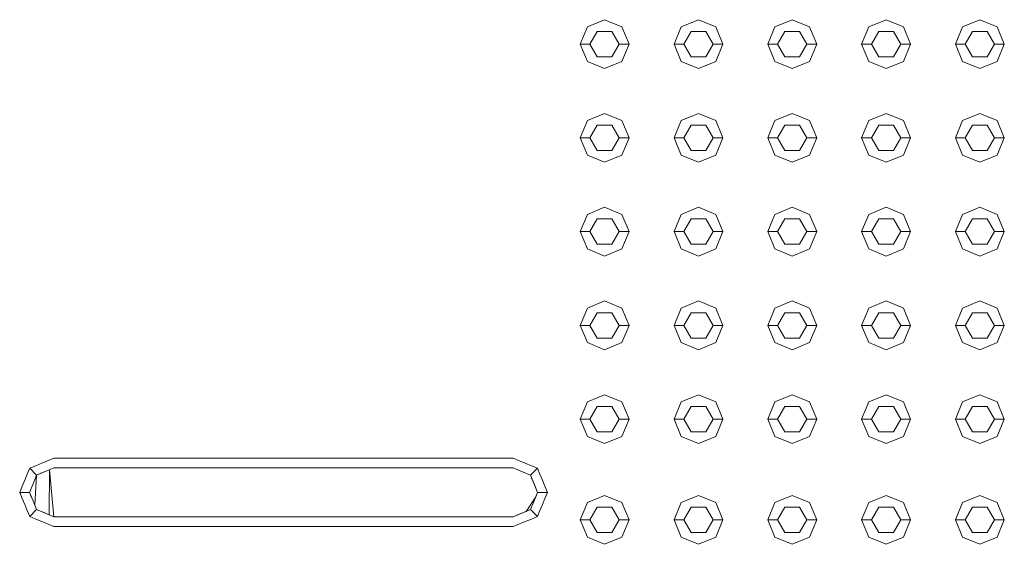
# Model space of a CAD drawing. Header units: millimetres. Extents: x -261 to 187, y -214 to 106.
# Tile 603 of 656: x -215.565 to -215.06, y 10.953 to 11.222. Entities that reach past the tile are written whole.
import ezdxf

# ---------------------------------------------------------------- set-up
doc = ezdxf.new("R2010")
doc.units = ezdxf.units.MM
doc.header["$LTSCALE"] = 0.005
doc.header["$MEASUREMENT"] = 0
doc.layers.add('IFC-Elemento construtivo genérico-Contorno', color=9, linetype='Continuous', lineweight=5)

msp = doc.modelspace()

# ---------------------------------------------------------------- linework, layer by layer
at = {"layer": 'IFC-Elemento construtivo genérico-Contorno', "lineweight": 5}
for p, q in [((-215.27362, 11.21857), (-215.26476, 11.22223)), ((-215.26476, 11.22223), (-215.25591, 11.21857)), ((-215.22553, 11.21857), (-215.21667, 11.22223)), ((-215.21667, 11.22223), (-215.20782, 11.21857)), ((-215.17744, 11.21857), (-215.16858, 11.22223)), ((-215.16858, 11.22223), (-215.15972, 11.21857)), ((-215.12934, 11.21857), (-215.12049, 11.22223)), ((-215.12049, 11.22223), (-215.11163, 11.21857)), ((-215.08125, 11.21857), (-215.0724, 11.22223)), ((-215.0724, 11.22223), (-215.06354, 11.21857)), ((-215.27729, 11.20971), (-215.27362, 11.21857)), ((-215.27228, 11.20971), (-215.26852, 11.21622)), ((-215.26852, 11.21622), (-215.26101, 11.21622)), ((-215.26101, 11.21622), (-215.25725, 11.20971)), ((-215.25591, 11.21857), (-215.25224, 11.20971)), ((-215.22919, 11.20971), (-215.22553, 11.21857)), ((-215.22418, 11.20971), (-215.22043, 11.21622)), ((-215.22043, 11.21622), (-215.21291, 11.21622)), ((-215.21291, 11.21622), (-215.20916, 11.20971)), ((-215.20782, 11.21857), (-215.20415, 11.20971)), ((-215.1811, 11.20971), (-215.17744, 11.21857)), ((-215.17609, 11.20971), (-215.17234, 11.21622)), ((-215.17234, 11.21622), (-215.16482, 11.21622)), ((-215.16482, 11.21622), (-215.16107, 11.20971)), ((-215.15972, 11.21857), (-215.15606, 11.20971)), ((-215.13301, 11.20971), (-215.12934, 11.21857)), ((-215.128, 11.20971), (-215.12425, 11.21622)), ((-215.12425, 11.21622), (-215.11673, 11.21622)), ((-215.11673, 11.21622), (-215.11297, 11.20971)), ((-215.11163, 11.21857), (-215.10796, 11.20971)), ((-215.08492, 11.20971), (-215.08125, 11.21857)), ((-215.07991, 11.20971), (-215.07615, 11.21622)), ((-215.07615, 11.21622), (-215.06864, 11.21622)), ((-215.06864, 11.21622), (-215.06488, 11.20971)), ((-215.06354, 11.21857), (-215.05987, 11.20971)), ((-215.27729, 11.20971), (-215.27228, 11.20971)), ((-215.27729, 11.20971), (-215.27362, 11.20086)), ((-215.27228, 11.20971), (-215.26852, 11.2032)), ((-215.26101, 11.2032), (-215.25725, 11.20971)), ((-215.25725, 11.20971), (-215.25224, 11.20971)), ((-215.25591, 11.20086), (-215.25224, 11.20971)), ((-215.22919, 11.20971), (-215.22418, 11.20971)), ((-215.22919, 11.20971), (-215.22553, 11.20086)), ((-215.22418, 11.20971), (-215.22043, 11.2032)), ((-215.21291, 11.2032), (-215.20916, 11.20971)), ((-215.20916, 11.20971), (-215.20415, 11.20971)), ((-215.20782, 11.20086), (-215.20415, 11.20971)), ((-215.1811, 11.20971), (-215.17609, 11.20971)), ((-215.1811, 11.20971), (-215.17744, 11.20086)), ((-215.17609, 11.20971), (-215.17234, 11.2032)), ((-215.16482, 11.2032), (-215.16107, 11.20971)), ((-215.16107, 11.20971), (-215.15606, 11.20971)), ((-215.15972, 11.20086), (-215.15606, 11.20971)), ((-215.13301, 11.20971), (-215.128, 11.20971)), ((-215.13301, 11.20971), (-215.12934, 11.20086)), ((-215.128, 11.20971), (-215.12425, 11.2032)), ((-215.11673, 11.2032), (-215.11297, 11.20971)), ((-215.11297, 11.20971), (-215.10796, 11.20971)), ((-215.11163, 11.20086), (-215.10796, 11.20971)), ((-215.08492, 11.20971), (-215.07991, 11.20971)), ((-215.08492, 11.20971), (-215.08125, 11.20086)), ((-215.07991, 11.20971), (-215.07615, 11.2032)), ((-215.06864, 11.2032), (-215.06488, 11.20971)), ((-215.06488, 11.20971), (-215.05987, 11.20971)), ((-215.06354, 11.20086), (-215.05987, 11.20971)), ((-215.27362, 11.20086), (-215.26476, 11.19719)), ((-215.26852, 11.2032), (-215.26101, 11.2032)), ((-215.26476, 11.19719), (-215.25591, 11.20086)), ((-215.22553, 11.20086), (-215.21667, 11.19719)), ((-215.22043, 11.2032), (-215.21291, 11.2032)), ((-215.21667, 11.19719), (-215.20782, 11.20086)), ((-215.17744, 11.20086), (-215.16858, 11.19719)), ((-215.17234, 11.2032), (-215.16482, 11.2032)), ((-215.16858, 11.19719), (-215.15972, 11.20086)), ((-215.12934, 11.20086), (-215.12049, 11.19719)), ((-215.12425, 11.2032), (-215.11673, 11.2032)), ((-215.12049, 11.19719), (-215.11163, 11.20086)), ((-215.08125, 11.20086), (-215.0724, 11.19719)), ((-215.07615, 11.2032), (-215.06864, 11.2032)), ((-215.0724, 11.19719), (-215.06354, 11.20086)), ((-215.27729, 11.16162), (-215.27362, 11.17048)), ((-215.27362, 11.17048), (-215.26476, 11.17414)), ((-215.26476, 11.17414), (-215.25591, 11.17048)), ((-215.25591, 11.17048), (-215.25224, 11.16162)), ((-215.22919, 11.16162), (-215.22553, 11.17048)), ((-215.22553, 11.17048), (-215.21667, 11.17414)), ((-215.21667, 11.17414), (-215.20782, 11.17048)), ((-215.20782, 11.17048), (-215.20415, 11.16162)), ((-215.1811, 11.16162), (-215.17744, 11.17048)), ((-215.17744, 11.17048), (-215.16858, 11.17414)), ((-215.16858, 11.17414), (-215.15972, 11.17048)), ((-215.15972, 11.17048), (-215.15606, 11.16162)), ((-215.13301, 11.16162), (-215.12934, 11.17048)), ((-215.12934, 11.17048), (-215.12049, 11.17414)), ((-215.12049, 11.17414), (-215.11163, 11.17048)), ((-215.11163, 11.17048), (-215.10796, 11.16162)), ((-215.08492, 11.16162), (-215.08125, 11.17048)), ((-215.08125, 11.17048), (-215.0724, 11.17414)), ((-215.0724, 11.17414), (-215.06354, 11.17048)), ((-215.06354, 11.17048), (-215.05987, 11.16162)), ((-215.27228, 11.16162), (-215.26852, 11.16813)), ((-215.26852, 11.16813), (-215.26101, 11.16813)), ((-215.26101, 11.16813), (-215.25725, 11.16162)), ((-215.22418, 11.16162), (-215.22043, 11.16813)), ((-215.22043, 11.16813), (-215.21291, 11.16813)), ((-215.21291, 11.16813), (-215.20916, 11.16162)), ((-215.17609, 11.16162), (-215.17234, 11.16813)), ((-215.17234, 11.16813), (-215.16482, 11.16813)), ((-215.16482, 11.16813), (-215.16107, 11.16162)), ((-215.128, 11.16162), (-215.12425, 11.16813)), ((-215.12425, 11.16813), (-215.11673, 11.16813)), ((-215.11673, 11.16813), (-215.11297, 11.16162)), ((-215.07991, 11.16162), (-215.07615, 11.16813)), ((-215.07615, 11.16813), (-215.06864, 11.16813)), ((-215.06864, 11.16813), (-215.06488, 11.16162)), ((-215.27729, 11.16162), (-215.27228, 11.16162)), ((-215.27729, 11.16162), (-215.27362, 11.15277)), ((-215.27228, 11.16162), (-215.26852, 11.15511)), ((-215.26101, 11.15511), (-215.25725, 11.16162)), ((-215.25725, 11.16162), (-215.25224, 11.16162)), ((-215.25591, 11.15277), (-215.25224, 11.16162)), ((-215.22919, 11.16162), (-215.22418, 11.16162)), ((-215.22919, 11.16162), (-215.22553, 11.15277)), ((-215.22418, 11.16162), (-215.22043, 11.15511)), ((-215.21291, 11.15511), (-215.20916, 11.16162)), ((-215.20916, 11.16162), (-215.20415, 11.16162)), ((-215.20782, 11.15277), (-215.20415, 11.16162)), ((-215.1811, 11.16162), (-215.17609, 11.16162)), ((-215.1811, 11.16162), (-215.17744, 11.15277)), ((-215.17609, 11.16162), (-215.17234, 11.15511)), ((-215.16482, 11.15511), (-215.16107, 11.16162)), ((-215.16107, 11.16162), (-215.15606, 11.16162)), ((-215.15972, 11.15277), (-215.15606, 11.16162)), ((-215.13301, 11.16162), (-215.128, 11.16162)), ((-215.13301, 11.16162), (-215.12934, 11.15277)), ((-215.128, 11.16162), (-215.12425, 11.15511)), ((-215.11673, 11.15511), (-215.11297, 11.16162)), ((-215.11297, 11.16162), (-215.10796, 11.16162)), ((-215.11163, 11.15277), (-215.10796, 11.16162)), ((-215.08492, 11.16162), (-215.07991, 11.16162)), ((-215.08492, 11.16162), (-215.08125, 11.15277)), ((-215.07991, 11.16162), (-215.07615, 11.15511)), ((-215.06864, 11.15511), (-215.06488, 11.16162)), ((-215.06488, 11.16162), (-215.05987, 11.16162)), ((-215.06354, 11.15277), (-215.05987, 11.16162)), ((-215.26852, 11.15511), (-215.26101, 11.15511)), ((-215.22043, 11.15511), (-215.21291, 11.15511)), ((-215.17234, 11.15511), (-215.16482, 11.15511)), ((-215.12425, 11.15511), (-215.11673, 11.15511)), ((-215.07615, 11.15511), (-215.06864, 11.15511)), ((-215.27362, 11.15277), (-215.26476, 11.1491)), ((-215.26476, 11.1491), (-215.25591, 11.15277)), ((-215.22553, 11.15277), (-215.21667, 11.1491)), ((-215.21667, 11.1491), (-215.20782, 11.15277)), ((-215.17744, 11.15277), (-215.16858, 11.1491)), ((-215.16858, 11.1491), (-215.15972, 11.15277)), ((-215.12934, 11.15277), (-215.12049, 11.1491)), ((-215.12049, 11.1491), (-215.11163, 11.15277)), ((-215.08125, 11.15277), (-215.0724, 11.1491)), ((-215.0724, 11.1491), (-215.06354, 11.15277)), ((-215.27362, 11.12239), (-215.26476, 11.12605)), ((-215.26476, 11.12605), (-215.25591, 11.12239)), ((-215.22553, 11.12239), (-215.21667, 11.12605)), ((-215.21667, 11.12605), (-215.20782, 11.12239)), ((-215.17744, 11.12239), (-215.16858, 11.12605)), ((-215.16858, 11.12605), (-215.15972, 11.12239)), ((-215.12934, 11.12239), (-215.12049, 11.12605)), ((-215.12049, 11.12605), (-215.11163, 11.12239)), ((-215.08125, 11.12239), (-215.0724, 11.12605)), ((-215.0724, 11.12605), (-215.06354, 11.12239)), ((-215.27729, 11.11353), (-215.27362, 11.12239)), ((-215.27228, 11.11353), (-215.26852, 11.12004)), ((-215.26852, 11.12004), (-215.26101, 11.12004)), ((-215.26101, 11.12004), (-215.25725, 11.11353)), ((-215.25591, 11.12239), (-215.25224, 11.11353)), ((-215.22919, 11.11353), (-215.22553, 11.12239)), ((-215.22418, 11.11353), (-215.22043, 11.12004)), ((-215.22043, 11.12004), (-215.21291, 11.12004)), ((-215.21291, 11.12004), (-215.20916, 11.11353)), ((-215.20782, 11.12239), (-215.20415, 11.11353)), ((-215.1811, 11.11353), (-215.17744, 11.12239)), ((-215.17609, 11.11353), (-215.17234, 11.12004)), ((-215.17234, 11.12004), (-215.16482, 11.12004)), ((-215.16482, 11.12004), (-215.16107, 11.11353)), ((-215.15972, 11.12239), (-215.15606, 11.11353)), ((-215.13301, 11.11353), (-215.12934, 11.12239)), ((-215.128, 11.11353), (-215.12425, 11.12004)), ((-215.12425, 11.12004), (-215.11673, 11.12004)), ((-215.11673, 11.12004), (-215.11297, 11.11353)), ((-215.11163, 11.12239), (-215.10796, 11.11353)), ((-215.08492, 11.11353), (-215.08125, 11.12239)), ((-215.07991, 11.11353), (-215.07615, 11.12004)), ((-215.07615, 11.12004), (-215.06864, 11.12004)), ((-215.06864, 11.12004), (-215.06488, 11.11353)), ((-215.06354, 11.12239), (-215.05987, 11.11353)), ((-215.27729, 11.11353), (-215.27228, 11.11353)), ((-215.27729, 11.11353), (-215.27362, 11.10467)), ((-215.27228, 11.11353), (-215.26852, 11.10702)), ((-215.26101, 11.10702), (-215.25725, 11.11353)), ((-215.25725, 11.11353), (-215.25224, 11.11353)), ((-215.25591, 11.10467), (-215.25224, 11.11353)), ((-215.22919, 11.11353), (-215.22418, 11.11353)), ((-215.22919, 11.11353), (-215.22553, 11.10467)), ((-215.22418, 11.11353), (-215.22043, 11.10702)), ((-215.21291, 11.10702), (-215.20916, 11.11353)), ((-215.20916, 11.11353), (-215.20415, 11.11353)), ((-215.20782, 11.10467), (-215.20415, 11.11353)), ((-215.1811, 11.11353), (-215.17609, 11.11353)), ((-215.1811, 11.11353), (-215.17744, 11.10467)), ((-215.17609, 11.11353), (-215.17234, 11.10702)), ((-215.16482, 11.10702), (-215.16107, 11.11353)), ((-215.16107, 11.11353), (-215.15606, 11.11353)), ((-215.15972, 11.10467), (-215.15606, 11.11353)), ((-215.13301, 11.11353), (-215.128, 11.11353)), ((-215.13301, 11.11353), (-215.12934, 11.10467)), ((-215.128, 11.11353), (-215.12425, 11.10702)), ((-215.11673, 11.10702), (-215.11297, 11.11353)), ((-215.11297, 11.11353), (-215.10796, 11.11353)), ((-215.11163, 11.10467), (-215.10796, 11.11353)), ((-215.08492, 11.11353), (-215.07991, 11.11353)), ((-215.08492, 11.11353), (-215.08125, 11.10467)), ((-215.07991, 11.11353), (-215.07615, 11.10702)), ((-215.06864, 11.10702), (-215.06488, 11.11353)), ((-215.06488, 11.11353), (-215.05987, 11.11353)), ((-215.06354, 11.10467), (-215.05987, 11.11353)), ((-215.27362, 11.10467), (-215.26476, 11.10101)), ((-215.26852, 11.10702), (-215.26101, 11.10702)), ((-215.26476, 11.10101), (-215.25591, 11.10467)), ((-215.22553, 11.10467), (-215.21667, 11.10101)), ((-215.22043, 11.10702), (-215.21291, 11.10702)), ((-215.21667, 11.10101), (-215.20782, 11.10467)), ((-215.17744, 11.10467), (-215.16858, 11.10101)), ((-215.17234, 11.10702), (-215.16482, 11.10702)), ((-215.16858, 11.10101), (-215.15972, 11.10467)), ((-215.12934, 11.10467), (-215.12049, 11.10101)), ((-215.12425, 11.10702), (-215.11673, 11.10702)), ((-215.12049, 11.10101), (-215.11163, 11.10467)), ((-215.08125, 11.10467), (-215.0724, 11.10101)), ((-215.07615, 11.10702), (-215.06864, 11.10702)), ((-215.0724, 11.10101), (-215.06354, 11.10467)), ((-215.27729, 11.06544), (-215.27362, 11.07429)), ((-215.27362, 11.07429), (-215.26476, 11.07796)), ((-215.26476, 11.07796), (-215.25591, 11.07429)), ((-215.25591, 11.07429), (-215.25224, 11.06544)), ((-215.22919, 11.06544), (-215.22553, 11.07429)), ((-215.22553, 11.07429), (-215.21667, 11.07796)), ((-215.21667, 11.07796), (-215.20782, 11.07429)), ((-215.20782, 11.07429), (-215.20415, 11.06544)), ((-215.1811, 11.06544), (-215.17744, 11.07429)), ((-215.17744, 11.07429), (-215.16858, 11.07796)), ((-215.16858, 11.07796), (-215.15972, 11.07429)), ((-215.15972, 11.07429), (-215.15606, 11.06544)), ((-215.13301, 11.06544), (-215.12934, 11.07429)), ((-215.12934, 11.07429), (-215.12049, 11.07796)), ((-215.12049, 11.07796), (-215.11163, 11.07429)), ((-215.11163, 11.07429), (-215.10796, 11.06544)), ((-215.08492, 11.06544), (-215.08125, 11.07429)), ((-215.08125, 11.07429), (-215.0724, 11.07796)), ((-215.0724, 11.07796), (-215.06354, 11.07429)), ((-215.06354, 11.07429), (-215.05987, 11.06544)), ((-215.27228, 11.06544), (-215.26852, 11.07194)), ((-215.26852, 11.07194), (-215.26101, 11.07194)), ((-215.26101, 11.07194), (-215.25725, 11.06544)), ((-215.22418, 11.06544), (-215.22043, 11.07194)), ((-215.22043, 11.07194), (-215.21291, 11.07194)), ((-215.21291, 11.07194), (-215.20916, 11.06544)), ((-215.17609, 11.06544), (-215.17234, 11.07194)), ((-215.17234, 11.07194), (-215.16482, 11.07194)), ((-215.16482, 11.07194), (-215.16107, 11.06544)), ((-215.128, 11.06544), (-215.12425, 11.07194)), ((-215.12425, 11.07194), (-215.11673, 11.07194)), ((-215.11673, 11.07194), (-215.11297, 11.06544)), ((-215.07991, 11.06544), (-215.07615, 11.07194)), ((-215.07615, 11.07194), (-215.06864, 11.07194)), ((-215.06864, 11.07194), (-215.06488, 11.06544)), ((-215.27729, 11.06544), (-215.27228, 11.06544)), ((-215.27729, 11.06544), (-215.27362, 11.05658)), ((-215.27228, 11.06544), (-215.26852, 11.05893)), ((-215.26101, 11.05893), (-215.25725, 11.06544)), ((-215.25725, 11.06544), (-215.25224, 11.06544)), ((-215.25591, 11.05658), (-215.25224, 11.06544)), ((-215.22919, 11.06544), (-215.22418, 11.06544)), ((-215.22919, 11.06544), (-215.22553, 11.05658)), ((-215.22418, 11.06544), (-215.22043, 11.05893)), ((-215.21291, 11.05893), (-215.20916, 11.06544)), ((-215.20916, 11.06544), (-215.20415, 11.06544)), ((-215.20782, 11.05658), (-215.20415, 11.06544)), ((-215.1811, 11.06544), (-215.17609, 11.06544)), ((-215.1811, 11.06544), (-215.17744, 11.05658)), ((-215.17609, 11.06544), (-215.17234, 11.05893)), ((-215.16482, 11.05893), (-215.16107, 11.06544)), ((-215.16107, 11.06544), (-215.15606, 11.06544)), ((-215.15972, 11.05658), (-215.15606, 11.06544)), ((-215.13301, 11.06544), (-215.128, 11.06544)), ((-215.13301, 11.06544), (-215.12934, 11.05658)), ((-215.128, 11.06544), (-215.12425, 11.05893)), ((-215.11673, 11.05893), (-215.11297, 11.06544)), ((-215.11297, 11.06544), (-215.10796, 11.06544)), ((-215.11163, 11.05658), (-215.10796, 11.06544)), ((-215.08492, 11.06544), (-215.07991, 11.06544)), ((-215.08492, 11.06544), (-215.08125, 11.05658)), ((-215.07991, 11.06544), (-215.07615, 11.05893)), ((-215.06864, 11.05893), (-215.06488, 11.06544)), ((-215.06488, 11.06544), (-215.05987, 11.06544)), ((-215.06354, 11.05658), (-215.05987, 11.06544)), ((-215.26852, 11.05893), (-215.26101, 11.05893)), ((-215.22043, 11.05893), (-215.21291, 11.05893)), ((-215.17234, 11.05893), (-215.16482, 11.05893)), ((-215.12425, 11.05893), (-215.11673, 11.05893)), ((-215.07615, 11.05893), (-215.06864, 11.05893)), ((-215.27362, 11.05658), (-215.26476, 11.05291)), ((-215.26476, 11.05291), (-215.25591, 11.05658)), ((-215.22553, 11.05658), (-215.21667, 11.05291)), ((-215.21667, 11.05291), (-215.20782, 11.05658)), ((-215.17744, 11.05658), (-215.16858, 11.05291)), ((-215.16858, 11.05291), (-215.15972, 11.05658)), ((-215.12934, 11.05658), (-215.12049, 11.05291)), ((-215.12049, 11.05291), (-215.11163, 11.05658)), ((-215.08125, 11.05658), (-215.0724, 11.05291)), ((-215.0724, 11.05291), (-215.06354, 11.05658)), ((-215.27362, 11.0262), (-215.26476, 11.02987)), ((-215.26476, 11.02987), (-215.25591, 11.0262)), ((-215.22553, 11.0262), (-215.21667, 11.02987)), ((-215.21667, 11.02987), (-215.20782, 11.0262)), ((-215.17744, 11.0262), (-215.16858, 11.02987)), ((-215.16858, 11.02987), (-215.15972, 11.0262)), ((-215.12934, 11.0262), (-215.12049, 11.02987)), ((-215.12049, 11.02987), (-215.11163, 11.0262)), ((-215.08125, 11.0262), (-215.0724, 11.02987)), ((-215.0724, 11.02987), (-215.06354, 11.0262)), ((-215.27729, 11.01735), (-215.27362, 11.0262)), ((-215.27228, 11.01735), (-215.26852, 11.02385)), ((-215.26852, 11.02385), (-215.26101, 11.02385)), ((-215.26101, 11.02385), (-215.25725, 11.01735)), ((-215.25591, 11.0262), (-215.25224, 11.01735)), ((-215.22919, 11.01735), (-215.22553, 11.0262)), ((-215.22418, 11.01735), (-215.22043, 11.02385)), ((-215.22043, 11.02385), (-215.21291, 11.02385)), ((-215.21291, 11.02385), (-215.20916, 11.01735)), ((-215.20782, 11.0262), (-215.20415, 11.01735)), ((-215.1811, 11.01735), (-215.17744, 11.0262)), ((-215.17609, 11.01735), (-215.17234, 11.02385)), ((-215.17234, 11.02385), (-215.16482, 11.02385)), ((-215.16482, 11.02385), (-215.16107, 11.01735)), ((-215.15972, 11.0262), (-215.15606, 11.01735)), ((-215.13301, 11.01735), (-215.12934, 11.0262)), ((-215.128, 11.01735), (-215.12425, 11.02385)), ((-215.12425, 11.02385), (-215.11673, 11.02385)), ((-215.11673, 11.02385), (-215.11297, 11.01735)), ((-215.11163, 11.0262), (-215.10796, 11.01735)), ((-215.08492, 11.01735), (-215.08125, 11.0262)), ((-215.07991, 11.01735), (-215.07615, 11.02385)), ((-215.07615, 11.02385), (-215.06864, 11.02385)), ((-215.06864, 11.02385), (-215.06488, 11.01735)), ((-215.06354, 11.0262), (-215.05987, 11.01735)), ((-215.27729, 11.01735), (-215.27228, 11.01735)), ((-215.27729, 11.01735), (-215.27362, 11.00849)), ((-215.27228, 11.01735), (-215.26852, 11.01084)), ((-215.26101, 11.01084), (-215.25725, 11.01735)), ((-215.25725, 11.01735), (-215.25224, 11.01735)), ((-215.25591, 11.00849), (-215.25224, 11.01735)), ((-215.22919, 11.01735), (-215.22418, 11.01735)), ((-215.22919, 11.01735), (-215.22553, 11.00849)), ((-215.22418, 11.01735), (-215.22043, 11.01084)), ((-215.21291, 11.01084), (-215.20916, 11.01735)), ((-215.20916, 11.01735), (-215.20415, 11.01735)), ((-215.20782, 11.00849), (-215.20415, 11.01735)), ((-215.1811, 11.01735), (-215.17609, 11.01735)), ((-215.1811, 11.01735), (-215.17744, 11.00849)), ((-215.17609, 11.01735), (-215.17234, 11.01084)), ((-215.16482, 11.01084), (-215.16107, 11.01735)), ((-215.16107, 11.01735), (-215.15606, 11.01735)), ((-215.15972, 11.00849), (-215.15606, 11.01735)), ((-215.13301, 11.01735), (-215.128, 11.01735)), ((-215.13301, 11.01735), (-215.12934, 11.00849)), ((-215.128, 11.01735), (-215.12425, 11.01084)), ((-215.11673, 11.01084), (-215.11297, 11.01735)), ((-215.11297, 11.01735), (-215.10796, 11.01735)), ((-215.11163, 11.00849), (-215.10796, 11.01735)), ((-215.08492, 11.01735), (-215.07991, 11.01735)), ((-215.08492, 11.01735), (-215.08125, 11.00849)), ((-215.07991, 11.01735), (-215.07615, 11.01084)), ((-215.06864, 11.01084), (-215.06488, 11.01735)), ((-215.06488, 11.01735), (-215.05987, 11.01735)), ((-215.06354, 11.00849), (-215.05987, 11.01735)), ((-215.27362, 11.00849), (-215.26476, 11.00482)), ((-215.26852, 11.01084), (-215.26101, 11.01084)), ((-215.26476, 11.00482), (-215.25591, 11.00849)), ((-215.22553, 11.00849), (-215.21667, 11.00482)), ((-215.22043, 11.01084), (-215.21291, 11.01084)), ((-215.21667, 11.00482), (-215.20782, 11.00849)), ((-215.17744, 11.00849), (-215.16858, 11.00482)), ((-215.17234, 11.01084), (-215.16482, 11.01084)), ((-215.16858, 11.00482), (-215.15972, 11.00849)), ((-215.12934, 11.00849), (-215.12049, 11.00482)), ((-215.12425, 11.01084), (-215.11673, 11.01084)), ((-215.12049, 11.00482), (-215.11163, 11.00849)), ((-215.08125, 11.00849), (-215.0724, 11.00482)), ((-215.07615, 11.01084), (-215.06864, 11.01084)), ((-215.0724, 11.00482), (-215.06354, 11.00849)), ((-215.55948, 10.99219), (-215.55637, 10.99347)), ((-215.55637, 10.99347), (-215.55328, 10.99476)), ((-215.55328, 10.99476), (-215.55037, 10.99596)), ((-215.55037, 10.99596), (-215.54708, 10.99733)), ((-215.54708, 10.99733), (-215.31163, 10.99733)), ((-215.31163, 10.99733), (-215.30834, 10.99596)), ((-215.30834, 10.99596), (-215.30543, 10.99476)), ((-215.30543, 10.99476), (-215.30233, 10.99347)), ((-215.30233, 10.99347), (-215.29923, 10.99219)), ((-215.56204, 10.98599), (-215.56076, 10.98909)), ((-215.56076, 10.98909), (-215.55948, 10.99219)), ((-215.55948, 10.99219), (-215.55593, 10.98865)), ((-215.55777, 10.98422), (-215.55593, 10.98865)), ((-215.55685, 10.97315), (-215.55593, 10.98865)), ((-215.55593, 10.98865), (-215.5515, 10.99048)), ((-215.55593, 10.98865), (-215.55372, 10.98956)), ((-215.55372, 10.98956), (-215.54929, 10.9914)), ((-215.5515, 10.99048), (-215.54929, 10.9914)), ((-215.54943, 10.96824), (-215.54929, 10.9914)), ((-215.54929, 10.9914), (-215.54708, 10.99232)), ((-215.54929, 10.9914), (-215.54708, 10.96727)), ((-215.54708, 10.99232), (-215.31163, 10.99232)), ((-215.31163, 10.99232), (-215.30928, 10.99134)), ((-215.30928, 10.99134), (-215.30277, 10.98865)), ((-215.30928, 10.99134), (-215.30693, 10.99037)), ((-215.30693, 10.99037), (-215.30485, 10.98951)), ((-215.30693, 10.99037), (-215.30277, 10.98865)), ((-215.30485, 10.98951), (-215.30277, 10.98865)), ((-215.30277, 10.98865), (-215.29923, 10.99219)), ((-215.30277, 10.98865), (-215.30094, 10.98422)), ((-215.30277, 10.98865), (-215.30186, 10.98643)), ((-215.30277, 10.98865), (-215.29911, 10.97979)), ((-215.29923, 10.99219), (-215.29795, 10.98909)), ((-215.29795, 10.98909), (-215.29666, 10.98599)), ((-215.56333, 10.98289), (-215.56204, 10.98599)), ((-215.5596, 10.97979), (-215.55777, 10.98422)), ((-215.30186, 10.98643), (-215.30094, 10.98422)), ((-215.30094, 10.98422), (-215.30002, 10.98201)), ((-215.30094, 10.98422), (-215.29911, 10.97979)), ((-215.29666, 10.98599), (-215.29538, 10.98289)), ((-215.56461, 10.97979), (-215.56333, 10.98289)), ((-215.56461, 10.97979), (-215.5596, 10.97979)), ((-215.56461, 10.97979), (-215.56333, 10.97669)), ((-215.5596, 10.97979), (-215.55868, 10.97758)), ((-215.5596, 10.97979), (-215.55777, 10.97537)), ((-215.30094, 10.97537), (-215.29911, 10.97979)), ((-215.30002, 10.98201), (-215.29911, 10.97979)), ((-215.30002, 10.97758), (-215.29911, 10.97979)), ((-215.29911, 10.97979), (-215.2941, 10.97979)), ((-215.29538, 10.98289), (-215.2941, 10.97979)), ((-215.29538, 10.97669), (-215.2941, 10.97979)), ((-215.27362, 10.97452), (-215.26476, 10.97819)), ((-215.26476, 10.97819), (-215.25591, 10.97452)), ((-215.22553, 10.97452), (-215.21667, 10.97819)), ((-215.21667, 10.97819), (-215.20782, 10.97452)), ((-215.17744, 10.97452), (-215.16858, 10.97819)), ((-215.16858, 10.97819), (-215.15972, 10.97452)), ((-215.12934, 10.97452), (-215.12049, 10.97819)), ((-215.12049, 10.97819), (-215.11163, 10.97452)), ((-215.08125, 10.97452), (-215.0724, 10.97819)), ((-215.0724, 10.97819), (-215.06354, 10.97452)), ((-215.56333, 10.97669), (-215.56204, 10.97359)), ((-215.56204, 10.97359), (-215.56076, 10.97049)), ((-215.55868, 10.97758), (-215.55777, 10.97537)), ((-215.55777, 10.97537), (-215.55593, 10.97093)), ((-215.30499, 10.97002), (-215.30002, 10.97758)), ((-215.30277, 10.97093), (-215.30094, 10.97537)), ((-215.30094, 10.97537), (-215.30002, 10.97758)), ((-215.29795, 10.97049), (-215.29666, 10.97359)), ((-215.29666, 10.97359), (-215.29538, 10.97669)), ((-215.27729, 10.96567), (-215.27362, 10.97452)), ((-215.25591, 10.97452), (-215.25224, 10.96567)), ((-215.22919, 10.96567), (-215.22553, 10.97452)), ((-215.20782, 10.97452), (-215.20415, 10.96567)), ((-215.1811, 10.96567), (-215.17744, 10.97452)), ((-215.15972, 10.97452), (-215.15606, 10.96567)), ((-215.13301, 10.96567), (-215.12934, 10.97452)), ((-215.11163, 10.97452), (-215.10796, 10.96567)), ((-215.08492, 10.96567), (-215.08125, 10.97452)), ((-215.06354, 10.97452), (-215.05987, 10.96567)), ((-215.56076, 10.97049), (-215.55948, 10.96739)), ((-215.55948, 10.96739), (-215.55593, 10.97093)), ((-215.55593, 10.97093), (-215.55386, 10.97008)), ((-215.55386, 10.97008), (-215.54943, 10.96824)), ((-215.55386, 10.97008), (-215.55178, 10.96922)), ((-215.55178, 10.96922), (-215.54943, 10.96824)), ((-215.54943, 10.96824), (-215.54708, 10.96727)), ((-215.31163, 10.96727), (-215.3072, 10.96911)), ((-215.31163, 10.96727), (-215.30942, 10.96819)), ((-215.30942, 10.96819), (-215.30499, 10.97002)), ((-215.3072, 10.96911), (-215.30277, 10.97093)), ((-215.3072, 10.96911), (-215.30499, 10.97002)), ((-215.30277, 10.97093), (-215.29923, 10.96739)), ((-215.29923, 10.96739), (-215.29795, 10.97049)), ((-215.27228, 10.96567), (-215.26852, 10.97217)), ((-215.26852, 10.97217), (-215.26101, 10.97217)), ((-215.26101, 10.97217), (-215.25725, 10.96567)), ((-215.22418, 10.96567), (-215.22043, 10.97217)), ((-215.22043, 10.97217), (-215.21291, 10.97217)), ((-215.21291, 10.97217), (-215.20916, 10.96567)), ((-215.17609, 10.96567), (-215.17234, 10.97217)), ((-215.17234, 10.97217), (-215.16482, 10.97217)), ((-215.16482, 10.97217), (-215.16107, 10.96567)), ((-215.128, 10.96567), (-215.12425, 10.97217)), ((-215.12425, 10.97217), (-215.11673, 10.97217)), ((-215.11673, 10.97217), (-215.11297, 10.96567)), ((-215.07991, 10.96567), (-215.07615, 10.97217)), ((-215.07615, 10.97217), (-215.06864, 10.97217)), ((-215.06864, 10.97217), (-215.06488, 10.96567)), ((-215.55948, 10.96739), (-215.55637, 10.96611)), ((-215.55637, 10.96611), (-215.55328, 10.96482)), ((-215.55328, 10.96482), (-215.55037, 10.96362)), ((-215.55037, 10.96362), (-215.54708, 10.96226)), ((-215.54708, 10.96727), (-215.31163, 10.96727)), ((-215.31163, 10.96226), (-215.30834, 10.96362)), ((-215.30834, 10.96362), (-215.30543, 10.96482)), ((-215.30543, 10.96482), (-215.30233, 10.96611)), ((-215.30233, 10.96611), (-215.29923, 10.96739)), ((-215.27729, 10.96567), (-215.27228, 10.96567)), ((-215.27729, 10.96567), (-215.27362, 10.95681)), ((-215.27228, 10.96567), (-215.26852, 10.95916)), ((-215.26101, 10.95916), (-215.25725, 10.96567)), ((-215.25725, 10.96567), (-215.25224, 10.96567)), ((-215.25591, 10.95681), (-215.25224, 10.96567)), ((-215.22919, 10.96567), (-215.22418, 10.96567)), ((-215.22919, 10.96567), (-215.22553, 10.95681)), ((-215.22418, 10.96567), (-215.22043, 10.95916)), ((-215.21291, 10.95916), (-215.20916, 10.96567)), ((-215.20916, 10.96567), (-215.20415, 10.96567)), ((-215.20782, 10.95681), (-215.20415, 10.96567)), ((-215.1811, 10.96567), (-215.17609, 10.96567)), ((-215.1811, 10.96567), (-215.17744, 10.95681)), ((-215.17609, 10.96567), (-215.17234, 10.95916)), ((-215.16482, 10.95916), (-215.16107, 10.96567)), ((-215.16107, 10.96567), (-215.15606, 10.96567)), ((-215.15972, 10.95681), (-215.15606, 10.96567)), ((-215.13301, 10.96567), (-215.128, 10.96567)), ((-215.13301, 10.96567), (-215.12934, 10.95681)), ((-215.128, 10.96567), (-215.12425, 10.95916)), ((-215.11673, 10.95916), (-215.11297, 10.96567)), ((-215.11297, 10.96567), (-215.10796, 10.96567)), ((-215.11163, 10.95681), (-215.10796, 10.96567)), ((-215.08492, 10.96567), (-215.07991, 10.96567)), ((-215.08492, 10.96567), (-215.08125, 10.95681)), ((-215.07991, 10.96567), (-215.07615, 10.95916)), ((-215.06864, 10.95916), (-215.06488, 10.96567)), ((-215.06488, 10.96567), (-215.05987, 10.96567)), ((-215.06354, 10.95681), (-215.05987, 10.96567)), ((-215.54708, 10.96226), (-215.31163, 10.96226)), ((-215.26852, 10.95916), (-215.26101, 10.95916)), ((-215.22043, 10.95916), (-215.21291, 10.95916)), ((-215.17234, 10.95916), (-215.16482, 10.95916)), ((-215.12425, 10.95916), (-215.11673, 10.95916)), ((-215.07615, 10.95916), (-215.06864, 10.95916)), ((-215.27362, 10.95681), (-215.26476, 10.95314)), ((-215.26476, 10.95314), (-215.25591, 10.95681)), ((-215.22553, 10.95681), (-215.21667, 10.95314)), ((-215.21667, 10.95314), (-215.20782, 10.95681)), ((-215.17744, 10.95681), (-215.16858, 10.95314)), ((-215.16858, 10.95314), (-215.15972, 10.95681)), ((-215.12934, 10.95681), (-215.12049, 10.95314)), ((-215.12049, 10.95314), (-215.11163, 10.95681)), ((-215.08125, 10.95681), (-215.0724, 10.95314)), ((-215.0724, 10.95314), (-215.06354, 10.95681))]:
    msp.add_line(p, q, dxfattribs=at)

doc.saveas('drawing.dxf')
